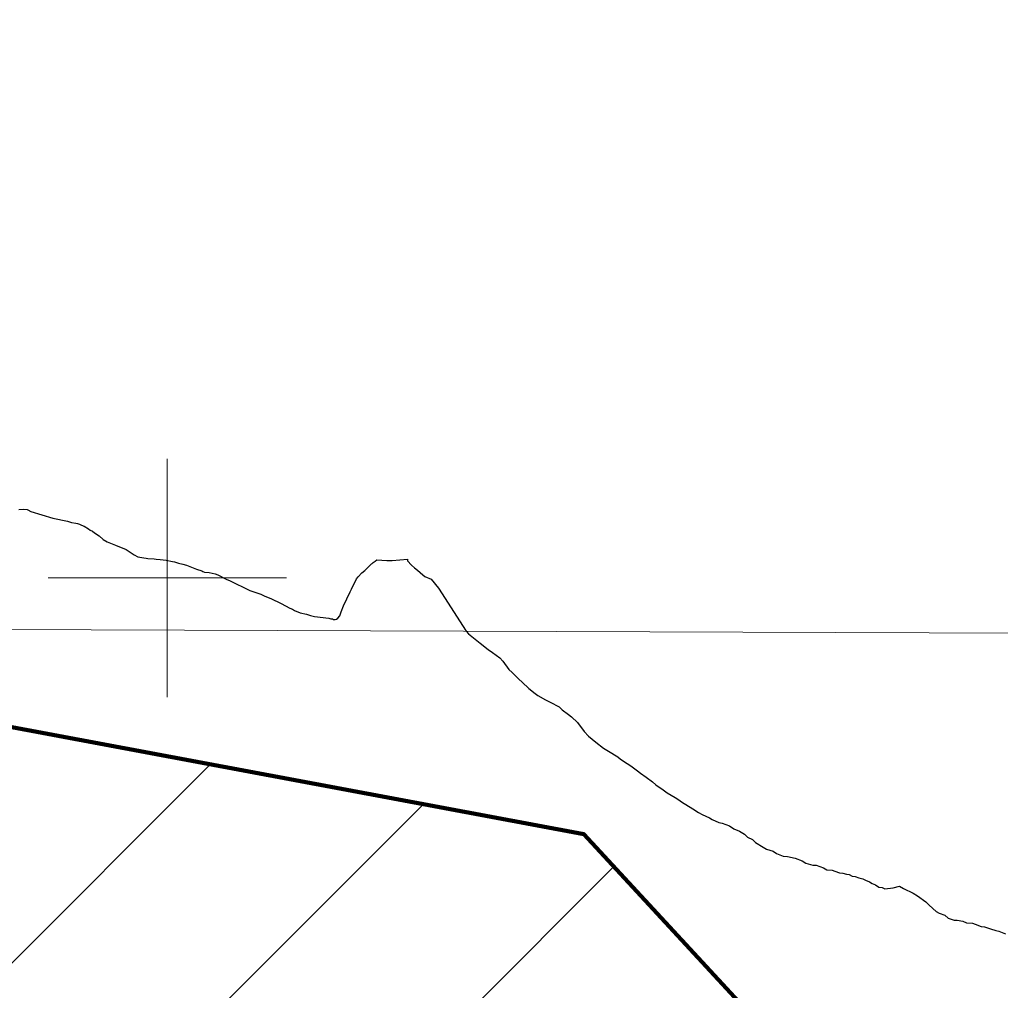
# Model space of a CAD drawing. Extents: x 553962 to 842807, y 8883888 to 9032388.
# Drawn here: x 648761 to 656990, y 8946538 to 8954686 of the extents above; entities that cross this region are included whole.
import ezdxf

# ---------------------------------------------------------------- set-up
doc = ezdxf.new("R2010")
doc.units = 0
doc.header["$LTSCALE"] = 160
for name, color, linetype, lineweight in [('1', 7, 'Continuous', 13), ('15', 7, 'Continuous', 25), ('2', 7, 'Continuous', 13), ('27', 7, 'Continuous', 90), ('30', 7, 'Continuous', 13)]:
    doc.layers.add(name, color=color, linetype=linetype, lineweight=lineweight)

msp = doc.modelspace()

# ---------------------------------------------------------------- linework, layer by layer
at = {"layer": '1'}
for p, q in [((650000, 8949000), (650000, 8951000)), ((649000, 8950000), (651000, 8950000))]:
    msp.add_line(p, q, dxfattribs=at)
at = {"layer": '15'}
for points in [[(648755.2, 8950574.3), (648790.8, 8950577.7), (648823.9, 8950574.6), (648830.2, 8950570.4), (648856.3, 8950558.2), (649040.7, 8950501.6), (649162.3, 8950475.3), (649195.7, 8950466.1), (649232.2, 8950461.1), (649246.8, 8950457.3), (649263.9, 8950450), (649281.7, 8950444.2), (649302.8, 8950433.5), (649338.4, 8950412.6), (649353.4, 8950402.1), (649372.5, 8950392.3), (649390.3, 8950378.1), (649429.6, 8950352.4), (649463.8, 8950322.8)], [(649463.8, 8950322.8), (649496, 8950302.2), (649566.4, 8950276.3), (649656.2, 8950238.2), (649697.2, 8950209.8), (649723.5, 8950193.7), (649754.2, 8950177.4), (649803.5, 8950168), (649822.1, 8950166.5), (649838.4, 8950163.6), (649890.3, 8950161.1), (649908.1, 8950157), (649941.4, 8950154.8), (649991, 8950148.7), (650043.7, 8950137.9), (650060, 8950135.7), (650094.1, 8950124.2), (650129.7, 8950116.2), (650163, 8950105.8), (650246.8, 8950073.4), (650290.2, 8950059), (650299.6, 8950053.7), (650314, 8950049.1), (650350.6, 8950046.1), (650401.7, 8950034.4), (650423.7, 8950025.5), (650495.5, 8949988.7), (650527.2, 8949975.8), (650567.9, 8949956.7), (650647.1, 8949916), (650692.9, 8949894.2), (650744.7, 8949878.8), (650786.2, 8949862.9), (650817.8, 8949847.6), (650868.1, 8949827.7), (650955.7, 8949785.1), (651029.6, 8949745.1), (651050.4, 8949738.1), (651068, 8949728), (651116.1, 8949708.1), (651168, 8949695.8), (651202.9, 8949684), (651236.2, 8949676.7), (651354.7, 8949662.8), (651372.6, 8949657.6), (651386.2, 8949655.9), (651395.9, 8949651.2), (651408.9, 8949652.2), (651421.4, 8949655), (651431.1, 8949662), (651447.1, 8949681.5), (651460.4, 8949714.1), (651478.1, 8949766.7), (651536.2, 8949883), (651545, 8949904.7), (651589.1, 8949992.5), (651602.4, 8950009.9), (651633.8, 8950042.4), (651659.3, 8950063.8), (651672.2, 8950077.6), (651695.1, 8950098.5), (651713.6, 8950118.7), (651719.4, 8950120.8), (651727.6, 8950129), (651743.7, 8950140.7)], [(651743.7, 8950140.7), (651759.9, 8950152.4), (651841.5, 8950147.5), (651886.8, 8950146.4), (652015.9, 8950156.6)], [(652015.9, 8950156.6), (652017.2, 8950142.2), (652048.2, 8950106.5), (652073.3, 8950084.6), (652100.6, 8950064.8), (652145.1, 8950025.5), (652162.5, 8950012.1), (652213.7, 8949988.4), (652275.7, 8949914.2), (652507.9, 8949552.8)], [(652507.9, 8949552.8), (652526.9, 8949530.3), (652569.2, 8949497.5), (652626.3, 8949452.1), (652693.5, 8949399.1), (652728.3, 8949373.8), (652790.5, 8949328.3), (652815.3, 8949300.6), (652867.3, 8949232.7), (652894.6, 8949204.9), (652949.2, 8949149.5), (652979, 8949124.3), (653033.6, 8949071.3), (653085.8, 8949030.9), (653110.7, 8949013.2), (653173, 8948977.8), (653212.8, 8948957.5), (653287.6, 8948916.9), (653314.9, 8948894.2), (653367.1, 8948853.8), (653392, 8948833.6), (653441.6, 8948785.7)], [(653441.6, 8948785.7), (653498.6, 8948710.3), (653535.8, 8948672.5), (653595.5, 8948622), (653660.1, 8948571.5), (653702.4, 8948546.2), (653779.6, 8948498.1), (653804.4, 8948477.9), (653859.2, 8948442.5), (653889.1, 8948422.3), (653946.3, 8948381.8), (653971.1, 8948361.6), (654018.4, 8948328.8), (654070.6, 8948288.4), (654100.4, 8948263.2), (654160.1, 8948220.2), (654195, 8948194.9), (654262.2, 8948156.9), (654284.6, 8948141.8), (654324.4, 8948114), (654351.8, 8948098.8), (654409.1, 8948063.3), (654458.8, 8948030.5), (654488.7, 8948015.2), (654548.5, 8947987.3), (654573.4, 8947972.1), (654628.3, 8947946.7), (654655.7, 8947941.5), (654718.1, 8947918.6), (654752.9, 8947893.3), (654800.3, 8947875.5), (654842.6, 8947850.2), (654867.5, 8947825), (654909.8, 8947804.7), (654937.1, 8947779.4), (654999.3, 8947739), (655026.8, 8947723.8), (655084.1, 8947705.9), (655111.5, 8947685.7), (655168.9, 8947665.2), (655203.9, 8947662.5), (655268.8, 8947647.1), (655328.6, 8947626.6), (655358.5, 8947606.4), (655415.9, 8947588.5), (655445.9, 8947588.3), (655505.8, 8947565.4), (655533.2, 8947550.2), (655578.2, 8947547.4), (655600.6, 8947539.7), (655640.5, 8947524.4), (655668, 8947521.8), (655698, 8947514), (655720.4, 8947511.4), (655747.8, 8947496.2), (655772.8, 8947493.5), (655802.8, 8947483.3), (655835.2, 8947473.1), (655860.1, 8947462.9), (655892.6, 8947450.2), (655915, 8947435), (655942.4, 8947424.8), (655969.7, 8947404.6), (655997.2, 8947401.9), (656019.7, 8947391.7), (656089.8, 8947398.8)], [(656089.8, 8947398.8), (656144.9, 8947413.4), (656177.2, 8947393.2), (656259.5, 8947355.1), (656294.3, 8947332.3), (656364, 8947281.8), (656393.8, 8947254.1), (656450.9, 8947201.1), (656475.8, 8947185.9), (656523.2, 8947168.1), (656553, 8947145.4), (656602.9, 8947127.5), (656627.9, 8947127.3), (656675.4, 8947119.5), (656705.3, 8947104.3), (656757.8, 8947101.5), (656780.2, 8947093.8), (656830.1, 8947073.4), (656857.6, 8947070.8), (656907.5, 8947055.4), (656952.4, 8947040.1), (656977.4, 8947034.9), (657032.2, 8947012)]]:
    msp.add_lwpolyline(points, dxfattribs=at)
at = {"layer": '2'}
msp.add_line((565315.3, 8949866.8), (791497.7, 8949052.2), dxfattribs=at)
at = {"layer": '27'}
msp.add_lwpolyline([(645793.1, 8949290.9), (653495.4, 8947850), (659002.1, 8941889), (662654, 8939737.7), (668185.2, 8933928.8)], dxfattribs=at)
msp.add_spline([(637260.6, 8972975.8), (641524.5, 8971056.2), (652526.1, 8965412.7), (653164.3, 8965062.8), (670790.5, 8953770.1), (686194, 8943929.9), (696283.3, 8937647.1)], degree=3, dxfattribs=at)
at = {"layer": '30'}
for p, q in [((637864.8, 8935937.3), (650363.4, 8948435.9)), ((639510.6, 8935461.8), (652150.4, 8948101.6)), ((641524.9, 8935354.8), (653747.4, 8947577.2))]:
    msp.add_line(p, q, dxfattribs=at)

doc.saveas('drawing.dxf')
